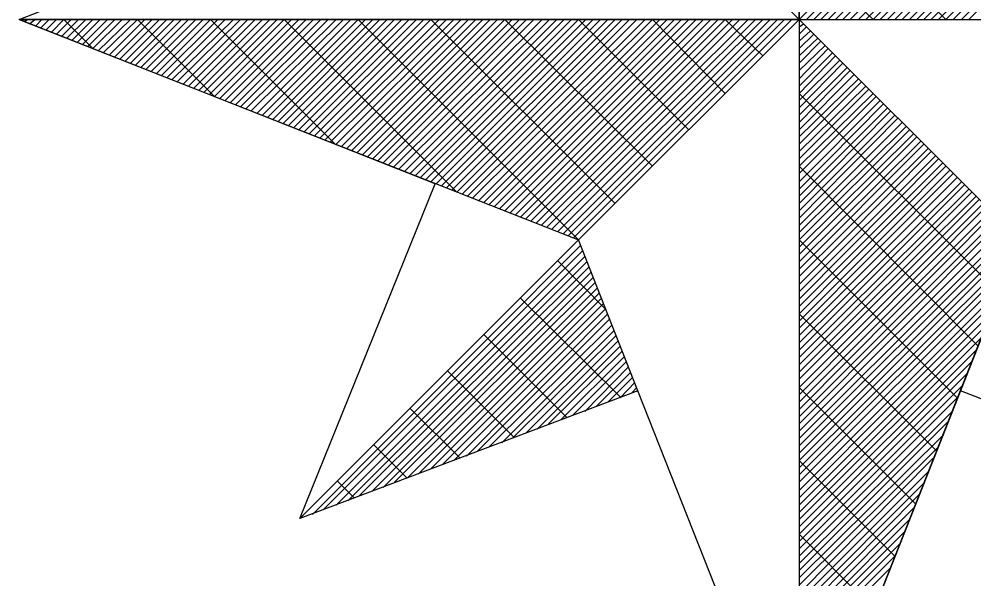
# Model space of a CAD drawing. Extents: x -729889 to -691139, y -995431 to -974354.
# Drawn here: x -725497.825 to -725496.228, y -978472.446 to -978471.509 of the extents above; entities that cross this region are included whole.
import ezdxf

# ---------------------------------------------------------------- set-up
doc = ezdxf.new("R2010")
doc.units = 0
doc.layers.add('Atributy', color=7, linetype='Continuous')
doc.layers.add('Světelný bod se zemním svítidlem', color=7, linetype='Continuous')

# ---------------------------------------------------------------- blocks, each defined once
blk = doc.blocks.new('Světlo')
at = {"layer": 'Světelný bod se zemním svítidlem'}
for p, q in [((0, 0), (0, 1.6939)), ((0, 1.6939), (0, -1.3043)), ((-0.3687, 0.3687), (0, 0)), ((0, 0), (-0.3687, 0.3687)), ((0.3687, 0.3687), (0, 0)), ((0.3687, 0.3687), (0, 0)), ((0, 0), (0.3687, 0.3687)), ((0.0122, 0), (0.3774, 0.3652)), ((0.0243, 0), (0.3861, 0.3617)), ((0.0365, 0), (0.3948, 0.3583)), ((0.0487, 0), (0.4035, 0.3548)), ((0.0609, 0), (0.4139, 0.3513)), ((0.073, 0), (0.4226, 0.3478)), ((0.0852, 0), (0.4313, 0.3443)), ((0.0991, 0), (0.44, 0.3409)), ((0.1113, 0), (0.4487, 0.3374)), ((0.1235, 0), (0.4574, 0.3339)), ((0.1357, 0), (0.4661, 0.3304)), ((0.1478, 0), (0.4748, 0.327)), ((0.16, 0), (0.4835, 0.3235)), ((0.1722, 0), (0.4922, 0.32)), ((0.1843, 0), (0.5009, 0.3165)), ((0.1965, 0), (0.5096, 0.313)), ((0.2087, 0), (0.5183, 0.3096)), ((0.2209, 0), (0.527, 0.3061)), ((0.233, 0), (0.5374, 0.3026)), ((0.2452, 0), (0.5461, 0.2991)), ((0.2574, 0), (0.5548, 0.2957)), ((0.2713, 0), (0.5635, 0.2922)), ((0.2835, 0), (0.5722, 0.2887)), ((-1.3043, 0), (-0.6209, 0.2696)), ((0.2452, 0), (0.1235, 0.1235)), ((0.1235, 0), (0.0609, 0.0609)), ((-1.3043, 0), (-0.3687, -0.3687)), ((0, 0), (-1.3043, 0)), ((-0.6087, -0.2748), (-1.3043, 0)), ((-1.3043, 0), (1.3043, 0)), ((-1.3043, 0), (-1.3043, 0)), ((-1.2957, -0.0035), (-1.2904, 0)), ((-1.287, -0.007), (-1.2783, 0)), ((-1.2765, -0.0104), (-1.2661, 0)), ((-1.2678, -0.0139), (-1.2539, 0)), ((-1.2591, -0.0174), (-1.2417, 0)), ((-1.2504, -0.0209), (-1.2296, 0)), ((-1.2417, -0.0243), (-1.2174, 0)), ((-1.233, -0.0278), (-1.2052, 0)), ((-1.1809, -0.0487), (-1.2296, 0)), ((-1.2243, -0.0313), (-1.193, 0)), ((-1.2157, -0.0348), (-1.1809, 0)), ((-1.207, -0.0383), (-1.1687, 0)), ((-1.1983, -0.0417), (-1.1565, 0)), ((-1.1896, -0.0452), (-1.1443, 0)), ((-1.1809, -0.0487), (-1.1322, 0)), ((-1.1722, -0.0522), (-1.1183, 0)), ((-1.1635, -0.0557), (-1.1061, 0)), ((-1.153, -0.0591), (-1.0939, 0)), ((-1.1443, -0.0626), (-1.0817, 0)), ((-1.1357, -0.0661), (-1.0696, 0)), ((-1.127, -0.0696), (-1.0574, 0)), ((-1.1183, -0.073), (-1.0452, 0)), ((-1.1096, -0.0765), (-1.033, 0)), ((-0.9774, -0.1287), (-1.1061, 0)), ((-1.1009, -0.08), (-1.0209, 0)), ((-1.0922, -0.0835), (-1.0087, 0)), ((-1.0835, -0.087), (-0.9965, 0)), ((-1.0748, -0.0904), (-0.9843, 0)), ((-1.0661, -0.0939), (-0.9722, 0)), ((-1.0574, -0.0974), (-0.96, 0)), ((-1.0487, -0.1009), (-0.9461, 0)), ((-1.04, -0.1043), (-0.9339, 0)), ((-1.0296, -0.1078), (-0.9217, 0)), ((-1.0209, -0.1113), (-0.9096, 0)), ((-1.0122, -0.1148), (-0.8974, 0)), ((-1.0035, -0.1183), (-0.8852, 0)), ((-0.9948, -0.1217), (-0.873, 0)), ((-0.9861, -0.1252), (-0.8609, 0)), ((-0.7757, -0.2087), (-0.9843, 0)), ((-0.9774, -0.1287), (-0.8487, 0)), ((-0.9687, -0.1322), (-0.8365, 0)), ((-0.96, -0.1357), (-0.8243, 0)), ((-0.9513, -0.1391), (-0.8122, 0)), ((-0.9426, -0.1426), (-0.8, 0)), ((-0.9339, -0.1461), (-0.7878, 0)), ((-0.9252, -0.1496), (-0.7739, 0)), ((-0.9165, -0.153), (-0.7617, 0)), ((-0.9061, -0.1565), (-0.7496, 0)), ((-0.8974, -0.16), (-0.7374, 0)), ((-0.8887, -0.1635), (-0.7252, 0)), ((-0.88, -0.167), (-0.713, 0)), ((-0.8713, -0.1704), (-0.7009, 0)), ((-0.8626, -0.1739), (-0.6887, 0)), ((-0.5722, -0.2887), (-0.8609, 0)), ((-0.8539, -0.1774), (-0.6765, 0)), ((-0.8452, -0.1809), (-0.6643, 0)), ((-0.8365, -0.1843), (-0.6522, 0)), ((-0.8278, -0.1878), (-0.64, 0)), ((-0.8191, -0.1913), (-0.6278, 0)), ((-0.8104, -0.1948), (-0.6157, 0)), ((-0.8017, -0.1983), (-0.6017, 0)), ((-0.793, -0.2017), (-0.5896, 0)), ((-0.7843, -0.2052), (-0.5774, 0)), ((-0.7739, -0.2087), (-0.5652, 0)), ((-0.7652, -0.2122), (-0.553, 0)), ((-0.7565, -0.2157), (-0.5409, 0)), ((-0.7478, -0.2191), (-0.5287, 0)), ((-0.7391, -0.2226), (-0.5165, 0)), ((-0.3687, -0.3687), (-0.7374, 0)), ((-0.7304, -0.2261), (-0.5043, 0)), ((-0.7217, -0.2296), (-0.4922, 0)), ((-0.713, -0.233), (-0.48, 0)), ((-0.7043, -0.2365), (-0.4678, 0)), ((-0.6957, -0.24), (-0.4557, 0)), ((-0.687, -0.2435), (-0.4435, 0)), ((-0.6783, -0.247), (-0.4296, 0)), ((-0.6696, -0.2504), (-0.4174, 0)), ((-0.6591, -0.2539), (-0.4052, 0)), ((-0.6504, -0.2574), (-0.393, 0)), ((-0.6417, -0.2609), (-0.3809, 0)), ((-0.633, -0.2643), (-0.3687, 0)), ((-0.6243, -0.2678), (-0.3565, 0)), ((-0.6157, -0.2713), (-0.3443, 0)), ((-0.3078, -0.3078), (-0.6157, 0)), ((-0.607, -0.2748), (-0.3322, 0)), ((-0.5983, -0.2783), (-0.32, 0)), ((-0.5896, -0.2817), (-0.3078, 0)), ((-0.5809, -0.2852), (-0.2957, 0)), ((-0.5722, -0.2887), (-0.2835, 0)), ((-0.5635, -0.2922), (-0.2713, 0)), ((-0.5548, -0.2957), (-0.2574, 0)), ((-0.5461, -0.2991), (-0.2452, 0)), ((-0.5357, -0.3026), (-0.233, 0)), ((-0.527, -0.3061), (-0.2209, 0)), ((-0.5183, -0.3096), (-0.2087, 0)), ((-0.5096, -0.313), (-0.1965, 0)), ((-0.5009, -0.3165), (-0.1843, 0)), ((-0.4922, -0.32), (-0.1722, 0)), ((-0.2452, -0.2452), (-0.4922, 0)), ((-0.4835, -0.3235), (-0.16, 0)), ((-0.4748, -0.327), (-0.1478, 0)), ((-0.4661, -0.3304), (-0.1357, 0)), ((-0.4574, -0.3339), (-0.1235, 0)), ((-0.4487, -0.3374), (-0.1113, 0)), ((-0.44, -0.3409), (-0.0991, 0)), ((-0.4313, -0.3443), (-0.0852, 0)), ((-0.4226, -0.3478), (-0.073, 0)), ((-0.4139, -0.3513), (-0.0609, 0)), ((-0.4035, -0.3548), (-0.0487, 0)), ((-0.3948, -0.3583), (-0.0365, 0)), ((-0.3861, -0.3617), (-0.0243, 0)), ((-0.3774, -0.3652), (-0.0122, 0)), ((-0.3687, -0.3687), (0, 0)), ((0, 0), (-0.3687, -0.3687)), ((0, 0), (-0.3687, -0.3687)), ((-0.1843, -0.1843), (-0.3687, 0)), ((-0.1235, -0.1235), (-0.2452, 0)), ((-0.0609, -0.0609), (-0.1235, 0)), ((0, 0), (0, -1.3043)), ((0.3687, -0.3687), (0, 0)), ((0, 0), (1.3043, 0)), ((0.3687, -0.3687), (0, 0)), ((0.3687, -0.3687), (0, 0)), ((0, -0.0122), (0.007, -0.007)), ((0, -0.0243), (0.0122, -0.0122)), ((0, -0.0365), (0.0191, -0.0191)), ((0, -0.0487), (0.0243, -0.0243)), ((0, -0.0609), (0.0313, -0.0313)), ((0, -0.073), (0.0365, -0.0365)), ((0, -0.0852), (0.0435, -0.0435)), ((0, -0.0991), (0.0487, -0.0487)), ((0, -0.1113), (0.0557, -0.0557)), ((0, -0.1235), (0.0609, -0.0609)), ((0, -0.1357), (0.0678, -0.0678)), ((0, -0.1478), (0.073, -0.073)), ((0, -0.16), (0.08, -0.08)), ((0, -0.1722), (0.0852, -0.0852)), ((0, -0.1843), (0.0922, -0.0922)), ((0, -0.1965), (0.0991, -0.0991)), ((0, -0.2087), (0.1043, -0.1043)), ((0, -0.2209), (0.1113, -0.1113)), ((0, -0.233), (0.1165, -0.1165)), ((0, -0.2452), (0.1235, -0.1235)), ((0.3339, -0.4574), (0, -0.1235)), ((0, -0.2574), (0.1287, -0.1287)), ((0, -0.2713), (0.1357, -0.1357)), ((0, -0.2835), (0.1409, -0.1409)), ((0, -0.2957), (0.1478, -0.1478)), ((0, -0.3078), (0.153, -0.153)), ((0, -0.32), (0.16, -0.16)), ((0, -0.3322), (0.1652, -0.1652)), ((0, -0.3443), (0.1722, -0.1722)), ((0, -0.3565), (0.1791, -0.1791)), ((0, -0.3687), (0.1843, -0.1843)), ((0, -0.3809), (0.1913, -0.1913)), ((0, -0.393), (0.1965, -0.1965)), ((0, -0.4052), (0.2035, -0.2035)), ((0, -0.4174), (0.2087, -0.2087)), ((0, -0.4296), (0.2157, -0.2157)), ((0, -0.4435), (0.2209, -0.2209)), ((0, -0.4557), (0.2278, -0.2278)), ((0, -0.4678), (0.233, -0.233)), ((0, -0.48), (0.24, -0.24)), ((0, -0.4922), (0.2452, -0.2452)), ((0.2991, -0.5461), (0, -0.2452)), ((0, -0.5043), (0.2522, -0.2522)), ((0, -0.5165), (0.2574, -0.2574)), ((0, -0.5287), (0.2643, -0.2643)), ((0, -0.5409), (0.2713, -0.2713)), ((-0.8348, -0.8348), (-0.6087, -0.2748)), ((0, -0.553), (0.2765, -0.2765)), ((0, -0.5652), (0.2835, -0.2835)), ((0, -0.5774), (0.2887, -0.2887)), ((0, -0.5896), (0.2957, -0.2957)), ((0, -0.6017), (0.3009, -0.3009)), ((0, -0.6157), (0.3078, -0.3078)), ((0, -0.6278), (0.313, -0.313)), ((0, -0.64), (0.32, -0.32)), ((0, -0.6522), (0.3252, -0.3252)), ((0, -0.6643), (0.3322, -0.3322)), ((0, -0.6765), (0.3374, -0.3374)), ((0, -0.6887), (0.3443, -0.3443)), ((0, -0.7009), (0.3513, -0.3513)), ((0, -0.713), (0.3565, -0.3565)), ((0, -0.7252), (0.3635, -0.3635)), ((-0.3687, -0.3687), (-0.8348, -0.8348)), ((-0.3687, -0.3687), (-0.8348, -0.8348)), ((-0.8348, -0.8348), (-0.3687, -0.3687)), ((-0.8139, -0.8278), (-0.3652, -0.3774)), ((-0.2696, -0.6209), (-0.3687, -0.3687)), ((0, -1.3043), (0.3687, -0.3687)), ((0, -1.3043), (0.3687, -0.3687)), ((0, -0.7374), (0.3687, -0.3687)), ((0.2643, -0.633), (0, -0.3687)), ((0.3687, -0.3687), (0.2696, -0.6209)), ((-0.7948, -0.8191), (-0.3617, -0.3861)), ((-0.7739, -0.8122), (-0.3583, -0.3965)), ((0, -0.7496), (0.3617, -0.3896)), ((-0.7548, -0.8052), (-0.3548, -0.4052)), ((-0.7357, -0.7965), (-0.3513, -0.4139)), ((-0.3235, -0.4852), (-0.4035, -0.4035)), ((0, -0.7617), (0.353, -0.4087)), ((-0.7148, -0.7896), (-0.3478, -0.4226)), ((0, -0.7739), (0.3443, -0.4296)), ((-0.6957, -0.7826), (-0.3443, -0.4313)), ((-0.6765, -0.7739), (-0.3409, -0.44)), ((-0.6557, -0.767), (-0.3374, -0.4487)), ((-0.6365, -0.76), (-0.3339, -0.4574)), ((0, -0.7878), (0.3374, -0.4504)), ((-0.6157, -0.7513), (-0.3304, -0.4661)), ((-0.5965, -0.7443), (-0.327, -0.4748)), ((-0.2991, -0.6313), (-0.4661, -0.4661)), ((0, -0.8), (0.3287, -0.4696)), ((-0.5774, -0.7374), (-0.3235, -0.4835)), ((-0.5565, -0.7304), (-0.32, -0.4922)), ((0, -0.8122), (0.3217, -0.4904)), ((0.2296, -0.7217), (0, -0.4922)), ((-0.5374, -0.7217), (-0.3165, -0.5009)), ((-0.5183, -0.7148), (-0.313, -0.5113)), ((-0.4974, -0.7078), (-0.3096, -0.52)), ((0, -0.8243), (0.313, -0.5113)), ((-0.3878, -0.6661), (-0.527, -0.527)), ((-0.4783, -0.6991), (-0.3061, -0.5287)), ((-0.4574, -0.6922), (-0.3026, -0.5374)), ((0, -0.8365), (0.3043, -0.5322)), ((-0.4383, -0.6852), (-0.2991, -0.5461)), ((-0.4191, -0.6765), (-0.2957, -0.5548)), ((0, -0.8487), (0.2974, -0.5513)), ((-0.3983, -0.6696), (-0.2922, -0.5635)), ((-0.3791, -0.6626), (-0.2887, -0.5722)), ((0, -0.8609), (0.2887, -0.5722)), ((-0.4765, -0.6991), (-0.5878, -0.5878)), ((-0.3583, -0.6557), (-0.2852, -0.5809)), ((-0.3391, -0.647), (-0.2817, -0.5896)), ((-0.32, -0.64), (-0.2783, -0.5983)), ((0, -0.873), (0.28, -0.593)), ((-0.2696, -0.6209), (-0.8348, -0.8348)), ((-0.2991, -0.633), (-0.2748, -0.607)), ((-0.28, -0.6243), (-0.2713, -0.6157)), ((0, -1.3043), (-0.2696, -0.6209)), ((0, -0.8852), (0.273, -0.6122)), ((0.1948, -0.8104), (0, -0.6157)), ((0.2696, -0.6209), (0, -1.3043)), ((0.8504, -0.8504), (0.2696, -0.6209)), ((0, -0.8974), (0.2643, -0.633)), ((-0.567, -0.7339), (-0.6504, -0.6504)), ((0, -0.9096), (0.2574, -0.6539)), ((0, -0.9217), (0.2487, -0.673)), ((0, -0.9339), (0.2417, -0.6939)), ((-0.6557, -0.767), (-0.7113, -0.7113)), ((0, -0.9461), (0.233, -0.7148)), ((0, -0.96), (0.2243, -0.7339)), ((0.16, -0.8974), (0, -0.7374)), ((0, -0.9722), (0.2174, -0.7548)), ((-0.7443, -0.8), (-0.7722, -0.7722)), ((0, -0.9843), (0.2087, -0.7757)), ((0, -0.9965), (0.2, -0.7948)), ((0, -1.0087), (0.193, -0.8157)), ((0, -1.0209), (0.1843, -0.8365)), ((0, -1.033), (0.1774, -0.8557)), ((0.1252, -0.9861), (0, -0.8609)), ((0, -1.0452), (0.1687, -0.8765)), ((0, -1.0574), (0.16, -0.8974)), ((0, -1.0696), (0.153, -0.9165))]:
    blk.add_line(p, q, dxfattribs=at)

msp = doc.modelspace()

# ---------------------------------------------------------------- block references
at = {"layer": 'Světelný bod se zemním svítidlem', "xscale": 1.0005800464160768, "yscale": 1.0005800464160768}
msp.add_blockref('Světlo', (-725496.52, -978471.51), dxfattribs=at)

# ---------------------------------------------------------------- texts
at = {"layer": 'Atributy'}
msp.add_text('A-0191', height=2, dxfattribs=at).set_placement((-725496.52, -978473.5176))

doc.saveas('drawing.dxf')
